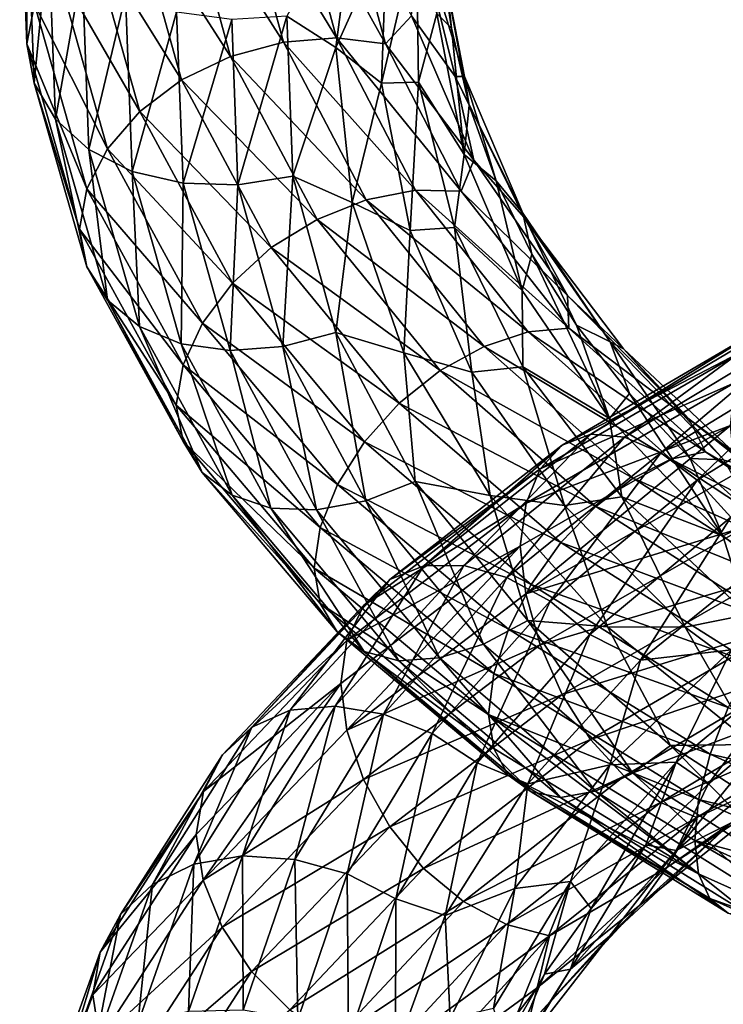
# Model space of a CAD drawing. Header units: metres. Extents: x -109 to 109, y -452 to 89.
# Tile 348 of 656: x -19 to -10, y -95 to -82. Entities that reach past the tile are written whole.
import ezdxf

# ---------------------------------------------------------------- set-up
doc = ezdxf.new("R2010")
doc.units = ezdxf.units.M
doc.layers.add('solid_K244270000C71_000', color=7, linetype='CONTINUOUS')
doc.layers.add('solid_k244270000c71_000_02', color=7, linetype='CONTINUOUS')

msp = doc.modelspace()

# ---------------------------------------------------------------- linework, layer by layer
at = {"layer": 'solid_K244270000C71_000'}
for points in [[(-18.964184, -80.157562, 835.720886), (-18.872757, -82.595932, 833.349243), (-18.867348, -80.675819, 836.088562)], [(-18.773643, -82.08268, 832.984009), (-18.872757, -82.595932, 833.349243), (-18.964184, -80.157562, 835.720886)], [(-16.136774, -80.434578, 832.162476), (-15.553736, -82.573364, 830.241394), (-16.846062, -80.547295, 832.142944)], [(-16.846062, -80.547295, 832.142944), (-16.237396, -82.75808, 830.120972), (-17.504238, -80.785385, 832.222778)], [(-15.553736, -82.573364, 830.241394), (-16.237396, -82.75808, 830.120972), (-16.846062, -80.547295, 832.142944)], [(-18.872757, -82.595932, 833.349243), (-18.775555, -83.104019, 833.716064), (-18.867348, -80.675819, 836.088562)], [(-18.867348, -80.675819, 836.088562), (-18.775555, -83.104019, 833.716064), (-18.589895, -81.176071, 836.425049)], [(-17.504238, -80.785385, 832.222778), (-16.871792, -83.06115, 830.105225), (-18.064177, -81.140503, 832.401978)], [(-16.237396, -82.75808, 830.120972), (-16.871792, -83.06115, 830.105225), (-17.504238, -80.785385, 832.222778)], [(-18.775555, -83.104019, 833.716064), (-18.499451, -83.568718, 834.085327), (-18.589895, -81.176071, 836.425049)], [(-18.589895, -81.176071, 836.425049), (-18.499451, -83.568718, 834.085327), (-18.157505, -81.616768, 836.705505)], [(-18.064177, -81.140503, 832.401978), (-17.411499, -83.469261, 830.200745), (-18.495872, -81.584137, 832.662964)], [(-16.871792, -83.06115, 830.105225), (-17.411499, -83.469261, 830.200745), (-18.064177, -81.140503, 832.401978)], [(-18.495872, -81.584137, 832.662964), (-17.827597, -83.951134, 830.394592), (-18.773643, -82.08268, 832.984009)], [(-17.411499, -83.469261, 830.200745), (-17.827597, -83.951134, 830.394592), (-18.495872, -81.584137, 832.662964)], [(-18.499451, -83.568718, 834.085327), (-18.069166, -83.95919, 834.42218), (-18.157505, -81.616768, 836.705505)], [(-18.157505, -81.616768, 836.705505), (-18.069166, -83.95919, 834.42218), (-17.595989, -81.963371, 836.908264)], [(-18.069166, -83.95919, 834.42218), (-17.510382, -84.24408, 834.701721), (-17.595989, -81.963371, 836.908264)], [(-17.595989, -81.963371, 836.908264), (-17.510382, -84.24408, 834.701721), (-16.935369, -82.186584, 837.01593)], [(-18.773643, -82.08268, 832.984009), (-18.095333, -84.471024, 830.669189), (-18.872757, -82.595932, 833.349243)], [(-17.827597, -83.951134, 830.394592), (-18.095333, -84.471024, 830.669189), (-18.773643, -82.08268, 832.984009)], [(-17.510382, -84.24408, 834.701721), (-16.852976, -84.397469, 834.902405), (-16.935369, -82.186584, 837.01593)], [(-16.935369, -82.186584, 837.01593), (-16.852976, -84.397469, 834.902405), (-16.222872, -82.278824, 837.027344)], [(-16.852976, -84.397469, 834.902405), (-16.143944, -84.416473, 835.016296), (-16.222872, -82.278824, 837.027344)], [(-18.872757, -82.595932, 833.349243), (-18.189941, -84.992729, 831.007019), (-18.775555, -83.104019, 833.716064)], [(-18.095333, -84.471024, 830.669189), (-18.189941, -84.992729, 831.007019), (-18.872757, -82.595932, 833.349243)], [(-15.553736, -82.573364, 830.241394), (-14.483993, -84.613037, 828.42804), (-16.237396, -82.75808, 830.120972)], [(-16.237396, -82.75808, 830.120972), (-15.120633, -84.865395, 828.211609), (-16.871792, -83.06115, 830.105225)], [(-14.483993, -84.613037, 828.42804), (-15.120633, -84.865395, 828.211609), (-16.237396, -82.75808, 830.120972)], [(-18.775555, -83.104019, 833.716064), (-18.097176, -85.477798, 831.385803), (-18.499451, -83.568718, 834.085327)], [(-18.189941, -84.992729, 831.007019), (-18.097176, -85.477798, 831.385803), (-18.775555, -83.104019, 833.716064)], [(-16.871792, -83.06115, 830.105225), (-15.711396, -85.229492, 828.104919), (-17.411499, -83.469261, 830.200745)], [(-15.120633, -84.865395, 828.211609), (-15.711396, -85.229492, 828.104919), (-16.871792, -83.06115, 830.105225)], [(-17.411499, -83.469261, 830.200745), (-16.213984, -85.68737, 828.120789), (-17.827597, -83.951134, 830.394592)], [(-15.711396, -85.229492, 828.104919), (-16.213984, -85.68737, 828.120789), (-17.411499, -83.469261, 830.200745)], [(-18.499451, -83.568718, 834.085327), (-17.831047, -85.90789, 831.787476), (-18.069166, -83.95919, 834.42218)], [(-18.097176, -85.477798, 831.385803), (-17.831047, -85.90789, 831.787476), (-18.499451, -83.568718, 834.085327)], [(-17.827597, -83.951134, 830.394592), (-16.601463, -86.205124, 828.250732), (-18.095333, -84.471024, 830.669189)], [(-18.069166, -83.95919, 834.42218), (-17.416307, -86.249519, 832.17981), (-17.510382, -84.24408, 834.701721)], [(-17.831047, -85.90789, 831.787476), (-17.416307, -86.249519, 832.17981), (-18.069166, -83.95919, 834.42218)], [(-16.213984, -85.68737, 828.120789), (-16.601463, -86.205124, 828.250732), (-17.827597, -83.951134, 830.394592)], [(-17.510382, -84.24408, 834.701721), (-16.877714, -86.474411, 832.534851), (-16.852976, -84.397469, 834.902405)], [(-17.416307, -86.249519, 832.17981), (-16.877714, -86.474411, 832.534851), (-17.510382, -84.24408, 834.701721)], [(-16.877714, -86.474411, 832.534851), (-16.244061, -86.559952, 832.827148), (-16.852976, -84.397469, 834.902405)], [(-18.095333, -84.471024, 830.669189), (-16.850784, -86.745041, 828.481018), (-18.189941, -84.992729, 831.007019)], [(-16.601463, -86.205124, 828.250732), (-16.850784, -86.745041, 828.481018), (-18.095333, -84.471024, 830.669189)], [(-18.189941, -84.992729, 831.007019), (-16.941418, -87.265396, 828.80188), (-18.097176, -85.477798, 831.385803)], [(-16.850784, -86.745041, 828.481018), (-16.941418, -87.265396, 828.80188), (-18.189941, -84.992729, 831.007019)], [(-15.711396, -85.229492, 828.104919), (-14.05886, -87.23909, 826.295532), (-16.213984, -85.68737, 828.120789)], [(-18.097176, -85.477798, 831.385803), (-16.852501, -87.738052, 829.182983), (-17.831047, -85.90789, 831.787476)], [(-16.941418, -87.265396, 828.80188), (-16.852501, -87.738052, 829.182983), (-18.097176, -85.477798, 831.385803)], [(-16.213984, -85.68737, 828.120789), (-14.508585, -87.742012, 826.238281), (-16.601463, -86.205124, 828.250732)], [(-14.05886, -87.23909, 826.295532), (-14.508585, -87.742012, 826.238281), (-16.213984, -85.68737, 828.120789)], [(-17.831047, -85.90789, 831.787476), (-16.604677, -88.135597, 829.615417), (-17.416307, -86.249519, 832.17981)], [(-16.852501, -87.738052, 829.182983), (-16.604677, -88.135597, 829.615417), (-17.831047, -85.90789, 831.787476)], [(-17.416307, -86.249519, 832.17981), (-16.218462, -88.431305, 830.060608), (-16.877714, -86.474411, 832.534851)], [(-16.604677, -88.135597, 829.615417), (-16.218462, -88.431305, 830.060608), (-17.416307, -86.249519, 832.17981)], [(-16.601463, -86.205124, 828.250732), (-14.855309, -88.292244, 826.309448), (-16.850784, -86.745041, 828.481018)], [(-14.508585, -87.742012, 826.238281), (-14.855309, -88.292244, 826.309448), (-16.601463, -86.205124, 828.250732)], [(-16.877714, -86.474411, 832.534851), (-15.71691, -88.599831, 830.487549), (-16.244061, -86.559952, 832.827148)], [(-16.218462, -88.431305, 830.060608), (-15.71691, -88.599831, 830.487549), (-16.877714, -86.474411, 832.534851)], [(-15.71691, -88.599831, 830.487549), (-15.126838, -88.621643, 830.867004), (-16.244061, -86.559952, 832.827148)], [(-16.850784, -86.745041, 828.481018), (-15.078407, -88.850273, 826.499084), (-16.941418, -87.265396, 828.80188)], [(-14.855309, -88.292244, 826.309448), (-15.078407, -88.850273, 826.499084), (-16.850784, -86.745041, 828.481018)], [(-16.941418, -87.265396, 828.80188), (-15.157223, -89.376381, 826.797485), (-16.852501, -87.738052, 829.182983)], [(-15.078407, -88.850273, 826.499084), (-15.157223, -89.376381, 826.797485), (-16.941418, -87.265396, 828.80188)], [(-16.852501, -87.738052, 829.182983), (-15.079943, -89.830818, 827.1875), (-16.604677, -88.135597, 829.615417)], [(-15.157223, -89.376381, 826.797485), (-15.079943, -89.830818, 827.1875), (-16.852501, -87.738052, 829.182983)], [(-16.604677, -88.135597, 829.615417), (-14.858185, -90.198906, 827.648071), (-16.218462, -88.431305, 830.060608)], [(-15.079943, -89.830818, 827.1875), (-14.858185, -90.198906, 827.648071), (-16.604677, -88.135597, 829.615417)], [(-14.858185, -90.198906, 827.648071), (-14.512592, -90.453072, 828.141785), (-16.218462, -88.431305, 830.060608)], [(-14.814461, -90.863876, 855.485596), (-16.681484, -92.819427, 853.383118), (-16.591293, -93.408127, 853.681091)], [(-15.962673, -91.429413, 852.126526), (-17.248343, -93.462692, 849.903198), (-16.344149, -91.788841, 852.580872)], [(-16.344149, -91.788841, 852.580872), (-17.660543, -93.852486, 850.291748), (-16.589605, -92.260353, 853.013184)], [(-17.248343, -93.462692, 849.903198), (-17.660543, -93.852486, 850.291748), (-16.344149, -91.788841, 852.580872)], [(-16.589605, -92.260353, 853.013184), (-17.92577, -94.340271, 850.678894), (-16.681484, -92.819427, 853.383118)], [(-17.660543, -93.852486, 850.291748), (-17.92577, -94.340271, 850.678894), (-16.589605, -92.260353, 853.013184)], [(-16.681484, -92.819427, 853.383118), (-18.018732, -94.892036, 851.037292), (-16.591293, -93.408127, 853.681091)], [(-17.92577, -94.340271, 850.678894), (-18.018732, -94.892036, 851.037292), (-16.681484, -92.819427, 853.383118)], [(-16.085243, -93.09584, 849.234863), (-16.780502, -95.105759, 847.032654), (-16.713694, -93.202354, 849.542053)], [(-16.713694, -93.202354, 849.542053), (-17.436117, -95.267899, 847.239441), (-17.248343, -93.462692, 849.903198)], [(-16.780502, -95.105759, 847.032654), (-17.436117, -95.267899, 847.239441), (-16.713694, -93.202354, 849.542053)], [(-18.018732, -94.892036, 851.037292), (-17.927595, -95.473328, 851.333435), (-16.591293, -93.408127, 853.681091)], [(-16.591293, -93.408127, 853.681091), (-17.927595, -95.473328, 851.333435), (-16.347311, -94.017349, 853.877625)], [(-17.248343, -93.462692, 849.903198), (-17.993876, -95.573097, 847.513062), (-17.660543, -93.852486, 850.291748)], [(-17.436117, -95.267899, 847.239441), (-17.993876, -95.573097, 847.513062), (-17.248343, -93.462692, 849.903198)], [(-17.660543, -93.852486, 850.291748), (-18.423893, -95.994629, 847.831726), (-17.92577, -94.340271, 850.678894)], [(-17.993876, -95.573097, 847.513062), (-18.423893, -95.994629, 847.831726), (-17.660543, -93.852486, 850.291748)], [(-17.927595, -95.473328, 851.333435), (-17.66396, -96.052887, 851.562744), (-16.347311, -94.017349, 853.877625)], [(-17.92577, -94.340271, 850.678894), (-18.700583, -96.499329, 848.170898), (-18.018732, -94.892036, 851.037292)], [(-18.423893, -95.994629, 847.831726), (-18.700583, -96.499329, 848.170898), (-17.92577, -94.340271, 850.678894)], [(-18.018732, -94.892036, 851.037292), (-18.798481, -97.05368, 848.50531), (-17.927595, -95.473328, 851.333435)], [(-18.700583, -96.499329, 848.170898), (-18.798481, -97.05368, 848.50531), (-18.018732, -94.892036, 851.037292)]]:
    msp.add_3dface(points, dxfattribs=at)
at = {"layer": 'solid_k244270000c71_000_02'}
for points in [[(-14.870323, -82.516098, 830.454834), (-15.553736, -82.573364, 830.241394), (-16.136774, -80.434578, 832.162476)], [(-15.427743, -80.450836, 832.276855), (-14.870323, -82.516098, 830.454834), (-16.136774, -80.434578, 832.162476)], [(-14.23667, -82.595573, 830.749451), (-14.870323, -82.516098, 830.454834), (-15.427743, -80.450836, 832.276855)], [(-14.770337, -80.599869, 832.48114), (-14.23667, -82.595573, 830.749451), (-15.427743, -80.450836, 832.276855)], [(-15.510116, -82.238228, 836.945313), (-14.876088, -82.642403, 836.250854), (-14.613591, -80.630821, 838.050171)], [(-14.613591, -80.630821, 838.050171), (-14.876088, -82.642403, 836.250854), (-14.219584, -81.17672, 837.02417)], [(-13.900545, -82.232971, 831.607178), (-14.23667, -82.595573, 830.749451), (-14.770337, -80.599869, 832.48114)], [(-14.876088, -82.642403, 836.250854), (-14.28614, -83.105156, 835.32373), (-14.219584, -81.17672, 837.02417)], [(-13.836619, -81.175148, 836.341675), (-14.219584, -81.17672, 837.02417), (-14.28614, -83.105156, 835.32373)], [(-13.836619, -81.175148, 836.341675), (-14.28614, -83.105156, 835.32373), (-13.808035, -83.091324, 834.680115)], [(-13.334075, -83.017601, 831.624023), (-13.900545, -82.232971, 831.607178), (-13.80241, -81.115173, 833.238403)], [(-13.836619, -81.175148, 836.341675), (-13.808035, -83.091324, 834.680115), (-13.570904, -82.201805, 834.691711)], [(-13.80241, -81.115173, 833.238403), (-13.568296, -81.182686, 833.946838), (-13.212131, -83.017265, 832.394653)], [(-13.334075, -83.017601, 831.624023), (-13.80241, -81.115173, 833.238403), (-13.212131, -83.017265, 832.394653)], [(-13.568296, -81.182686, 833.946838), (-13.491333, -81.382538, 834.580078), (-13.383577, -82.391533, 833.724121)], [(-13.568296, -81.182686, 833.946838), (-13.383577, -82.391533, 833.724121), (-13.153942, -83.38987, 832.876892)], [(-13.212131, -83.017265, 832.394653), (-13.568296, -81.182686, 833.946838), (-13.153942, -83.38987, 832.876892)], [(-13.570904, -82.201805, 834.691711), (-13.383577, -82.391533, 833.724121), (-13.491333, -81.382538, 834.580078)], [(-16.222872, -82.278824, 837.027344), (-16.143944, -84.416473, 835.016296), (-15.510116, -82.238228, 836.945313)], [(-16.143944, -84.416473, 835.016296), (-15.434656, -84.304245, 835.038574), (-15.510116, -82.238228, 836.945313)], [(-15.510116, -82.238228, 836.945313), (-15.434656, -84.304245, 835.038574), (-14.876088, -82.642403, 836.250854)], [(-13.900545, -82.232971, 831.607178), (-13.094806, -84.098518, 830.021667), (-14.23667, -82.595573, 830.749451)], [(-13.334075, -83.017601, 831.624023), (-13.094806, -84.098518, 830.021667), (-13.900545, -82.232971, 831.607178)], [(-13.808035, -83.091324, 834.680115), (-13.216887, -84.025627, 833.12854), (-13.570904, -82.201805, 834.691711)], [(-13.570904, -82.201805, 834.691711), (-13.216887, -84.025627, 833.12854), (-13.383577, -82.391533, 833.724121)], [(-13.216887, -84.025627, 833.12854), (-13.153942, -83.38987, 832.876892), (-13.383577, -82.391533, 833.724121)], [(-14.870323, -82.516098, 830.454834), (-13.847583, -84.486679, 828.735901), (-15.553736, -82.573364, 830.241394)], [(-13.847583, -84.486679, 828.735901), (-14.483993, -84.613037, 828.42804), (-15.553736, -82.573364, 830.241394)], [(-13.25751, -84.500809, 829.116394), (-13.847583, -84.486679, 828.735901), (-14.870323, -82.516098, 830.454834)], [(-14.23667, -82.595573, 830.749451), (-13.25751, -84.500809, 829.116394), (-14.870323, -82.516098, 830.454834)], [(-13.094806, -84.098518, 830.021667), (-13.25751, -84.500809, 829.116394), (-14.23667, -82.595573, 830.749451)], [(-15.434656, -84.304245, 835.038574), (-14.66711, -84.644844, 834.437134), (-14.876088, -82.642403, 836.250854)], [(-14.876088, -82.642403, 836.250854), (-14.66711, -84.644844, 834.437134), (-14.28614, -83.105156, 835.32373)], [(-14.66711, -84.644844, 834.437134), (-13.915034, -85.007347, 833.63501), (-14.28614, -83.105156, 835.32373)], [(-13.808035, -83.091324, 834.680115), (-14.28614, -83.105156, 835.32373), (-13.915034, -85.007347, 833.63501)], [(-13.808035, -83.091324, 834.680115), (-13.915034, -85.007347, 833.63501), (-13.344206, -84.971436, 833.044067)], [(-13.808035, -83.091324, 834.680115), (-13.344206, -84.971436, 833.044067), (-13.216887, -84.025627, 833.12854)], [(-13.334075, -83.017601, 831.624023), (-13.212131, -83.017265, 832.394653), (-12.459461, -84.785606, 830.911682)], [(-12.444061, -84.838341, 830.098511), (-13.094806, -84.098518, 830.021667), (-13.334075, -83.017601, 831.624023)], [(-12.444061, -84.838341, 830.098511), (-13.334075, -83.017601, 831.624023), (-12.459461, -84.785606, 830.911682)], [(-13.212131, -83.017265, 832.394653), (-13.153942, -83.38987, 832.876892), (-12.805959, -84.366226, 832.051819)], [(-12.459461, -84.785606, 830.911682), (-13.212131, -83.017265, 832.394653), (-12.805959, -84.366226, 832.051819)], [(-13.216887, -84.025627, 833.12854), (-12.805959, -84.366226, 832.051819), (-13.153942, -83.38987, 832.876892)], [(-13.344206, -84.971436, 833.044067), (-12.46679, -85.783951, 831.634644), (-13.216887, -84.025627, 833.12854)], [(-13.216887, -84.025627, 833.12854), (-12.46679, -85.783951, 831.634644), (-12.805959, -84.366226, 832.051819)], [(-13.094806, -84.098518, 830.021667), (-11.884094, -85.849731, 828.571167), (-13.25751, -84.500809, 829.116394)], [(-12.444061, -84.838341, 830.098511), (-11.884094, -85.849731, 828.571167), (-13.094806, -84.098518, 830.021667)], [(-16.852976, -84.397469, 834.902405), (-16.244061, -86.559952, 832.827148), (-16.143944, -84.416473, 835.016296)], [(-16.143944, -84.416473, 835.016296), (-15.560647, -86.50782, 833.04187), (-15.434656, -84.304245, 835.038574)], [(-15.560647, -86.50782, 833.04187), (-14.876987, -86.326019, 833.166687), (-15.434656, -84.304245, 835.038574)], [(-15.434656, -84.304245, 835.038574), (-14.876987, -86.326019, 833.166687), (-14.66711, -84.644844, 834.437134)], [(-12.46679, -85.783951, 831.634644), (-12.342365, -85.315216, 831.257385), (-12.805959, -84.366226, 832.051819)], [(-12.459461, -84.785606, 830.911682), (-12.805959, -84.366226, 832.051819), (-12.342365, -85.315216, 831.257385)], [(-16.244061, -86.559952, 832.827148), (-15.560647, -86.50782, 833.04187), (-16.143944, -84.416473, 835.016296)], [(-13.847583, -84.486679, 828.735901), (-12.391084, -86.317268, 827.184875), (-14.483993, -84.613037, 828.42804)], [(-11.863076, -86.272247, 827.644287), (-12.391084, -86.317268, 827.184875), (-13.847583, -84.486679, 828.735901)], [(-13.25751, -84.500809, 829.116394), (-11.863076, -86.272247, 827.644287), (-13.847583, -84.486679, 828.735901)], [(-11.884094, -85.849731, 828.571167), (-11.863076, -86.272247, 827.644287), (-13.25751, -84.500809, 829.116394)], [(-14.483993, -84.613037, 828.42804), (-12.960556, -86.506157, 826.790405), (-15.120633, -84.865395, 828.211609)], [(-14.876987, -86.326019, 833.166687), (-13.996765, -86.59082, 832.67688), (-14.66711, -84.644844, 834.437134)], [(-14.66711, -84.644844, 834.437134), (-13.996765, -86.59082, 832.67688), (-13.915034, -85.007347, 833.63501)], [(-12.391084, -86.317268, 827.184875), (-12.960556, -86.506157, 826.790405), (-14.483993, -84.613037, 828.42804)], [(-12.459461, -84.785606, 830.911682), (-12.342365, -85.315216, 831.257385), (-11.765751, -86.233612, 830.500122)], [(-11.33037, -86.449158, 829.553772), (-12.459461, -84.785606, 830.911682), (-11.765751, -86.233612, 830.500122)], [(-12.444061, -84.838341, 830.098511), (-12.459461, -84.785606, 830.911682), (-11.33037, -86.449158, 829.553772)], [(-15.120633, -84.865395, 828.211609), (-13.530233, -86.819756, 826.485779), (-15.711396, -85.229492, 828.104919)], [(-12.960556, -86.506157, 826.790405), (-13.530233, -86.819756, 826.485779), (-15.120633, -84.865395, 828.211609)], [(-11.159555, -86.536156, 828.721558), (-11.884094, -85.849731, 828.571167), (-12.444061, -84.838341, 830.098511)], [(-11.159555, -86.536156, 828.721558), (-12.444061, -84.838341, 830.098511), (-11.33037, -86.449158, 829.553772)], [(-13.996765, -86.59082, 832.67688), (-13.119629, -86.840042, 832.020508), (-13.915034, -85.007347, 833.63501)], [(-13.344206, -84.971436, 833.044067), (-13.915034, -85.007347, 833.63501), (-13.119629, -86.840042, 832.020508)], [(-13.344206, -84.971436, 833.044067), (-13.119629, -86.840042, 832.020508), (-12.459822, -86.771637, 831.496948)], [(-13.344206, -84.971436, 833.044067), (-12.459822, -86.771637, 831.496948), (-12.46679, -85.783951, 831.634644)], [(-13.530233, -86.819756, 826.485779), (-14.05886, -87.23909, 826.295532), (-15.711396, -85.229492, 828.104919)], [(-12.46679, -85.783951, 831.634644), (-11.340561, -87.438614, 830.265869), (-12.342365, -85.315216, 831.257385)], [(-11.340561, -87.438614, 830.265869), (-11.765751, -86.233612, 830.500122), (-12.342365, -85.315216, 831.257385)], [(-12.459822, -86.771637, 831.496948), (-11.340561, -87.438614, 830.265869), (-12.46679, -85.783951, 831.634644)], [(-11.884094, -85.849731, 828.571167), (-10.308643, -87.449265, 827.31073), (-11.863076, -86.272247, 827.644287)], [(-11.159555, -86.536156, 828.721558), (-10.308643, -87.449265, 827.31073), (-11.884094, -85.849731, 828.571167)], [(-9.056481, -86.144043, 856.421814), (-11.57887, -87.640846, 855.18689), (-9.346186, -86.2584, 857.056702)], [(-11.143494, -87.679024, 854.626282), (-11.57887, -87.640846, 855.18689), (-9.056481, -86.144043, 856.421814)], [(-8.715949, -86.217842, 855.801392), (-11.143494, -87.679024, 854.626282), (-9.056481, -86.144043, 856.421814)], [(-12.391084, -86.317268, 827.184875), (-10.547831, -87.966988, 825.862244), (-12.960556, -86.506157, 826.790405)], [(-11.863076, -86.272247, 827.644287), (-10.098368, -87.870834, 826.39093), (-12.391084, -86.317268, 827.184875)], [(-10.098368, -87.870834, 826.39093), (-10.547831, -87.966988, 825.862244), (-12.391084, -86.317268, 827.184875)], [(-9.346186, -86.2584, 857.056702), (-11.949264, -87.784172, 855.769287), (-9.569541, -86.544174, 857.66449)], [(-11.57887, -87.640846, 855.18689), (-11.949264, -87.784172, 855.769287), (-9.346186, -86.2584, 857.056702)], [(-10.308643, -87.449265, 827.31073), (-10.098368, -87.870834, 826.39093), (-11.863076, -86.272247, 827.644287)], [(-11.340561, -87.438614, 830.265869), (-11.081012, -87.116966, 829.787537), (-11.765751, -86.233612, 830.500122)], [(-11.33037, -86.449158, 829.553772), (-11.765751, -86.233612, 830.500122), (-11.081012, -87.116966, 829.787537)], [(-10.674307, -87.885147, 854.121765), (-11.143494, -87.679024, 854.626282), (-8.715949, -86.217842, 855.801392)], [(-8.348971, -86.463524, 855.233765), (-10.674307, -87.885147, 854.121765), (-8.715949, -86.217842, 855.801392)], [(-15.560647, -86.50782, 833.04187), (-14.490428, -88.502693, 831.177734), (-14.876987, -86.326019, 833.166687)], [(-14.876987, -86.326019, 833.166687), (-13.853788, -88.255569, 831.400146), (-13.996765, -86.59082, 832.67688)], [(-14.490428, -88.502693, 831.177734), (-13.853788, -88.255569, 831.400146), (-14.876987, -86.326019, 833.166687)], [(-16.244061, -86.559952, 832.827148), (-15.126838, -88.621643, 830.867004), (-15.560647, -86.50782, 833.04187)], [(-15.126838, -88.621643, 830.867004), (-14.490428, -88.502693, 831.177734), (-15.560647, -86.50782, 833.04187)], [(-12.960556, -86.506157, 826.790405), (-11.03259, -88.209953, 825.391663), (-13.530233, -86.819756, 826.485779)], [(-10.547831, -87.966988, 825.862244), (-11.03259, -88.209953, 825.391663), (-12.960556, -86.506157, 826.790405)], [(-9.569541, -86.544174, 857.66449), (-12.234826, -88.090736, 856.3349), (-9.713256, -86.975586, 858.202759)], [(-11.949264, -87.784172, 855.769287), (-12.234826, -88.090736, 856.3349), (-9.569541, -86.544174, 857.66449)], [(-11.33037, -86.449158, 829.553772), (-11.081012, -87.116966, 829.787537), (-10.295106, -87.958351, 829.129089)], [(-9.86163, -87.973892, 828.371521), (-11.33037, -86.449158, 829.553772), (-10.295106, -87.958351, 829.129089)], [(-11.159555, -86.536156, 828.721558), (-11.33037, -86.449158, 829.553772), (-9.86163, -87.973892, 828.371521)], [(-9.522927, -88.074081, 827.54834), (-10.308643, -87.449265, 827.31073), (-11.159555, -86.536156, 828.721558)], [(-9.522927, -88.074081, 827.54834), (-11.159555, -86.536156, 828.721558), (-9.86163, -87.973892, 828.371521)], [(-10.205291, -88.237862, 853.706238), (-10.674307, -87.885147, 854.121765), (-8.348971, -86.463524, 855.233765)], [(-7.982128, -86.856674, 854.756287), (-10.205291, -88.237862, 853.706238), (-8.348971, -86.463524, 855.233765)], [(-13.996765, -86.59082, 832.67688), (-12.883245, -88.434349, 831.037964), (-13.119629, -86.840042, 832.020508)], [(-13.853788, -88.255569, 831.400146), (-12.883245, -88.434349, 831.037964), (-13.996765, -86.59082, 832.67688)], [(-13.530233, -86.819756, 826.485779), (-11.517525, -88.576508, 825.009521), (-14.05886, -87.23909, 826.295532)], [(-11.03259, -88.209953, 825.391663), (-11.517525, -88.576508, 825.009521), (-13.530233, -86.819756, 826.485779)], [(-12.459822, -86.771637, 831.496948), (-13.119629, -86.840042, 832.020508), (-11.921487, -88.562347, 830.540833)], [(-12.459822, -86.771637, 831.496948), (-11.921487, -88.562347, 830.540833), (-11.181715, -88.451546, 830.098877)], [(-12.459822, -86.771637, 831.496948), (-11.181715, -88.451546, 830.098877), (-11.340561, -87.438614, 830.265869)], [(-12.883245, -88.434349, 831.037964), (-11.921487, -88.562347, 830.540833), (-13.119629, -86.840042, 832.020508)], [(-9.770423, -88.716011, 853.412231), (-10.205291, -88.237862, 853.706238), (-7.982128, -86.856674, 854.756287)], [(-9.713256, -86.975586, 858.202759), (-12.418569, -88.533607, 856.843933), (-9.773495, -87.53006, 858.624817)], [(-12.234826, -88.090736, 856.3349), (-12.418569, -88.533607, 856.843933), (-9.713256, -86.975586, 858.202759)], [(-11.340561, -87.438614, 830.265869), (-9.874848, -88.955971, 829.073181), (-11.081012, -87.116966, 829.787537)], [(-9.874848, -88.955971, 829.073181), (-10.295106, -87.958351, 829.129089), (-11.081012, -87.116966, 829.787537)], [(-14.05886, -87.23909, 826.295532), (-11.967515, -89.043648, 824.745728), (-14.508585, -87.742012, 826.238281)], [(-11.517525, -88.576508, 825.009521), (-11.967515, -89.043648, 824.745728), (-14.05886, -87.23909, 826.295532)], [(-11.181715, -88.451546, 830.098877), (-9.874848, -88.955971, 829.073181), (-11.340561, -87.438614, 830.265869)], [(-10.308643, -87.449265, 827.31073), (-8.414346, -88.86274, 826.292603), (-10.098368, -87.870834, 826.39093)], [(-9.522927, -88.074081, 827.54834), (-8.414346, -88.86274, 826.292603), (-10.308643, -87.449265, 827.31073)], [(-9.773495, -87.53006, 858.624817), (-12.492368, -89.090309, 857.25061), (-12.419833, -89.705521, 857.53595)], [(-12.418569, -88.533607, 856.843933), (-12.492368, -89.090309, 857.25061), (-9.773495, -87.53006, 858.624817)], [(-9.773495, -87.53006, 858.624817), (-12.419833, -89.705521, 857.53595), (-9.714245, -88.156059, 858.904785)], [(-11.57887, -87.640846, 855.18689), (-13.737904, -89.343323, 853.587585), (-11.949264, -87.784172, 855.769287)], [(-13.221346, -89.338593, 853.100708), (-13.737904, -89.343323, 853.587585), (-11.57887, -87.640846, 855.18689)], [(-11.143494, -87.679024, 854.626282), (-13.221346, -89.338593, 853.100708), (-11.57887, -87.640846, 855.18689)], [(-12.664673, -89.496994, 852.674072), (-13.221346, -89.338593, 853.100708), (-11.143494, -87.679024, 854.626282)], [(-10.674307, -87.885147, 854.121765), (-12.664673, -89.496994, 852.674072), (-11.143494, -87.679024, 854.626282)], [(-14.508585, -87.742012, 826.238281), (-12.35034, -89.585548, 824.624084), (-14.855309, -88.292244, 826.309448)], [(-11.967515, -89.043648, 824.745728), (-12.35034, -89.585548, 824.624084), (-14.508585, -87.742012, 826.238281)], [(-11.949264, -87.784172, 855.769287), (-14.177361, -89.521416, 854.10553), (-12.234826, -88.090736, 856.3349)], [(-13.737904, -89.343323, 853.587585), (-14.177361, -89.521416, 854.10553), (-11.949264, -87.784172, 855.769287)], [(-12.108202, -89.800819, 852.335144), (-12.664673, -89.496994, 852.674072), (-10.674307, -87.885147, 854.121765)], [(-10.205291, -88.237862, 853.706238), (-12.108202, -89.800819, 852.335144), (-10.674307, -87.885147, 854.121765)], [(-10.547831, -87.966988, 825.862244), (-8.373427, -89.400337, 824.822327), (-11.03259, -88.209953, 825.391663)], [(-10.098368, -87.870834, 826.39093), (-8.01662, -89.26265, 825.408508), (-10.547831, -87.966988, 825.862244)], [(-8.01662, -89.26265, 825.408508), (-8.373427, -89.400337, 824.822327), (-10.547831, -87.966988, 825.862244)], [(-9.874848, -88.955971, 829.073181), (-9.416866, -88.750061, 828.534851), (-10.295106, -87.958351, 829.129089)], [(-9.86163, -87.973892, 828.371521), (-10.295106, -87.958351, 829.129089), (-9.416866, -88.750061, 828.534851)], [(-8.414346, -88.86274, 826.292603), (-8.01662, -89.26265, 825.408508), (-10.098368, -87.870834, 826.39093)], [(-12.234826, -88.090736, 856.3349), (-14.516171, -89.852798, 854.619507), (-12.418569, -88.533607, 856.843933)], [(-14.177361, -89.521416, 854.10553), (-14.516171, -89.852798, 854.619507), (-12.234826, -88.090736, 856.3349)], [(-9.714245, -88.156059, 858.904785), (-12.419833, -89.705521, 857.53595), (-9.571392, -88.835121, 859.026733)], [(-11.03259, -88.209953, 825.391663), (-8.758255, -89.687263, 824.288574), (-11.517525, -88.576508, 825.009521)], [(-8.373427, -89.400337, 824.822327), (-8.758255, -89.687263, 824.288574), (-11.03259, -88.209953, 825.391663)], [(-14.855309, -88.292244, 826.309448), (-12.645488, -90.163902, 824.643494), (-15.078407, -88.850273, 826.499084)], [(-12.35034, -89.585548, 824.624084), (-12.645488, -90.163902, 824.643494), (-14.855309, -88.292244, 826.309448)], [(-14.490428, -88.502693, 831.177734), (-12.966314, -90.355354, 829.492859), (-13.853788, -88.255569, 831.400146)], [(-13.853788, -88.255569, 831.400146), (-12.396637, -90.049126, 829.804932), (-12.883245, -88.434349, 831.037964)], [(-12.966314, -90.355354, 829.492859), (-12.396637, -90.049126, 829.804932), (-13.853788, -88.255569, 831.400146)], [(-11.592248, -90.232605, 852.11084), (-12.108202, -89.800819, 852.335144), (-10.205291, -88.237862, 853.706238)], [(-9.770423, -88.716011, 853.412231), (-11.592248, -90.232605, 852.11084), (-10.205291, -88.237862, 853.706238)], [(-16.218462, -88.431305, 830.060608), (-14.512592, -90.453072, 828.141785), (-15.71691, -88.599831, 830.487549)], [(-12.883245, -88.434349, 831.037964), (-11.363794, -90.134621, 829.582397), (-11.921487, -88.562347, 830.540833)], [(-12.396637, -90.049126, 829.804932), (-11.363794, -90.134621, 829.582397), (-12.883245, -88.434349, 831.037964)], [(-11.181715, -88.451546, 830.098877), (-11.921487, -88.562347, 830.540833), (-10.360209, -90.138229, 829.251221)], [(-11.181715, -88.451546, 830.098877), (-10.360209, -90.138229, 829.251221), (-9.551994, -89.975052, 828.90509)], [(-11.181715, -88.451546, 830.098877), (-9.551994, -89.975052, 828.90509), (-9.874848, -88.955971, 829.073181)], [(-15.71691, -88.599831, 830.487549), (-14.063794, -90.570595, 828.634644), (-15.126838, -88.621643, 830.867004)], [(-14.512592, -90.453072, 828.141785), (-14.063794, -90.570595, 828.634644), (-15.71691, -88.599831, 830.487549)], [(-15.126838, -88.621643, 830.867004), (-13.535787, -90.534744, 829.094055), (-14.490428, -88.502693, 831.177734)], [(-12.418569, -88.533607, 856.843933), (-14.734175, -90.309181, 855.092834), (-12.492368, -89.090309, 857.25061)], [(-14.516171, -89.852798, 854.619507), (-14.734175, -90.309181, 855.092834), (-12.418569, -88.533607, 856.843933)], [(-13.535787, -90.534744, 829.094055), (-12.966314, -90.355354, 829.492859), (-14.490428, -88.502693, 831.177734)], [(-11.517525, -88.576508, 825.009521), (-9.143222, -90.096901, 823.842041), (-11.967515, -89.043648, 824.745728)], [(-11.363794, -90.134621, 829.582397), (-10.360209, -90.138229, 829.251221), (-11.921487, -88.562347, 830.540833)], [(-8.758255, -89.687263, 824.288574), (-9.143222, -90.096901, 823.842041), (-11.517525, -88.576508, 825.009521)], [(-14.063794, -90.570595, 828.634644), (-13.535787, -90.534744, 829.094055), (-15.126838, -88.621643, 830.867004)], [(-10.938603, -90.564697, 852.203857), (-11.592248, -90.232605, 852.11084), (-9.770423, -88.716011, 853.412231)], [(-9.137213, -89.10524, 853.413086), (-10.938603, -90.564697, 852.203857), (-9.770423, -88.716011, 853.412231)], [(-15.078407, -88.850273, 826.499084), (-12.835398, -90.737633, 824.797302), (-15.157223, -89.376381, 826.797485)], [(-12.645488, -90.163902, 824.643494), (-12.835398, -90.737633, 824.797302), (-15.078407, -88.850273, 826.499084)], [(-12.419833, -89.705521, 857.53595), (-12.237193, -90.365349, 857.677917), (-9.571392, -88.835121, 859.026733)], [(-9.571392, -88.835121, 859.026733), (-12.237193, -90.365349, 857.677917), (-9.348767, -89.505829, 858.987671)], [(-9.874848, -88.955971, 829.073181), (-8.111268, -90.304878, 828.105103), (-9.416866, -88.750061, 828.534851)], [(-9.551994, -89.975052, 828.90509), (-8.111268, -90.304878, 828.105103), (-9.874848, -88.955971, 829.073181)], [(-12.492368, -89.090309, 857.25061), (-14.814461, -90.863876, 855.485596), (-14.735675, -91.470062, 855.773376)], [(-14.734175, -90.309181, 855.092834), (-14.814461, -90.863876, 855.485596), (-12.492368, -89.090309, 857.25061)], [(-12.492368, -89.090309, 857.25061), (-14.735675, -91.470062, 855.773376), (-12.419833, -89.705521, 857.53595)], [(-11.967515, -89.043648, 824.745728), (-9.500448, -90.602951, 823.517212), (-12.35034, -89.585548, 824.624084)], [(-9.143222, -90.096901, 823.842041), (-9.500448, -90.602951, 823.517212), (-11.967515, -89.043648, 824.745728)], [(-9.762118, -90.43187, 852.866577), (-10.938603, -90.564697, 852.203857), (-9.137213, -89.10524, 853.413086)], [(-13.737904, -89.343323, 853.587585), (-15.467875, -91.211891, 851.683105), (-14.177361, -89.521416, 854.10553)], [(-14.886269, -91.158409, 851.281555), (-15.467875, -91.211891, 851.683105), (-13.737904, -89.343323, 853.587585)], [(-13.221346, -89.338593, 853.100708), (-14.886269, -91.158409, 851.281555), (-13.737904, -89.343323, 853.587585)], [(-14.259497, -91.262474, 850.94519), (-14.886269, -91.158409, 851.281555), (-13.221346, -89.338593, 853.100708)], [(-12.664673, -89.496994, 852.674072), (-14.259497, -91.262474, 850.94519), (-13.221346, -89.338593, 853.100708)], [(-15.157223, -89.376381, 826.797485), (-12.901844, -91.266029, 825.078552), (-15.079943, -89.830818, 827.1875)], [(-12.835398, -90.737633, 824.797302), (-12.901844, -91.266029, 825.078552), (-15.157223, -89.376381, 826.797485)], [(-13.632951, -91.510597, 850.695007), (-14.259497, -91.262474, 850.94519), (-12.664673, -89.496994, 852.674072)], [(-12.108202, -89.800819, 852.335144), (-13.632951, -91.510597, 850.695007), (-12.664673, -89.496994, 852.674072)], [(-14.177361, -89.521416, 854.10553), (-15.962673, -91.429413, 852.126526), (-14.516171, -89.852798, 854.619507)], [(-15.467875, -91.211891, 851.683105), (-15.962673, -91.429413, 852.126526), (-14.177361, -89.521416, 854.10553)], [(-12.35034, -89.585548, 824.624084), (-9.804355, -91.176613, 823.34198), (-12.645488, -90.163902, 824.643494)], [(-9.500448, -90.602951, 823.517212), (-9.804355, -91.176613, 823.34198), (-12.35034, -89.585548, 824.624084)], [(-12.237193, -90.365349, 857.677917), (-11.952564, -91.009087, 857.673279), (-9.348767, -89.505829, 858.987671)], [(-9.348767, -89.505829, 858.987671), (-11.952564, -91.009087, 857.673279), (-9.05966, -90.118576, 858.785156)], [(-12.419833, -89.705521, 857.53595), (-14.735675, -91.470062, 855.773376), (-12.237193, -90.365349, 857.677917)], [(-14.516171, -89.852798, 854.619507), (-16.344149, -91.788841, 852.580872), (-14.734175, -90.309181, 855.092834)], [(-15.962673, -91.429413, 852.126526), (-16.344149, -91.788841, 852.580872), (-14.516171, -89.852798, 854.619507)], [(-15.079943, -89.830818, 827.1875), (-12.836704, -91.707466, 825.473511), (-14.858185, -90.198906, 827.648071)], [(-12.901844, -91.266029, 825.078552), (-12.836704, -91.707466, 825.473511), (-15.079943, -89.830818, 827.1875)], [(-13.052024, -91.889496, 850.551697), (-13.632951, -91.510597, 850.695007), (-12.108202, -89.800819, 852.335144)], [(-11.592248, -90.232605, 852.11084), (-13.052024, -91.889496, 850.551697), (-12.108202, -89.800819, 852.335144)], [(-9.551994, -89.975052, 828.90509), (-10.360209, -90.138229, 829.251221), (-8.480932, -91.534439, 828.204102)], [(-12.966314, -90.355354, 829.492859), (-11.037492, -92.024559, 828.051636), (-12.396637, -90.049126, 829.804932)], [(-12.396637, -90.049126, 829.804932), (-10.552558, -91.667236, 828.442505), (-11.363794, -90.134621, 829.582397)], [(-11.037492, -92.024559, 828.051636), (-10.552558, -91.667236, 828.442505), (-12.396637, -90.049126, 829.804932)], [(-11.952564, -91.009087, 857.673279), (-11.582934, -91.588829, 857.517761), (-9.05966, -90.118576, 858.785156)], [(-9.05966, -90.118576, 858.785156), (-11.582934, -91.588829, 857.517761), (-8.719525, -90.628807, 858.424255)], [(-11.363794, -90.134621, 829.582397), (-9.48536, -91.654037, 828.369019), (-10.360209, -90.138229, 829.251221)], [(-10.552558, -91.667236, 828.442505), (-9.48536, -91.654037, 828.369019), (-11.363794, -90.134621, 829.582397)], [(-9.48536, -91.654037, 828.369019), (-8.480932, -91.534439, 828.204102), (-10.360209, -90.138229, 829.251221)], [(-14.858185, -90.198906, 827.648071), (-12.647935, -92.050117, 825.958801), (-14.512592, -90.453072, 828.141785)], [(-12.836704, -91.707466, 825.473511), (-12.647935, -92.050117, 825.958801), (-14.858185, -90.198906, 827.648071)], [(-12.395949, -92.164177, 850.737549), (-13.052024, -91.889496, 850.551697), (-11.592248, -90.232605, 852.11084)], [(-12.645488, -90.163902, 824.643494), (-10.038659, -91.777916, 823.318298), (-12.835398, -90.737633, 824.797302)], [(-9.804355, -91.176613, 823.34198), (-10.038659, -91.777916, 823.318298), (-12.645488, -90.163902, 824.643494)], [(-10.938603, -90.564697, 852.203857), (-12.395949, -92.164177, 850.737549), (-11.592248, -90.232605, 852.11084)], [(-14.734175, -90.309181, 855.092834), (-16.589605, -92.260353, 853.013184), (-14.814461, -90.863876, 855.485596)], [(-16.344149, -91.788841, 852.580872), (-16.589605, -92.260353, 853.013184), (-14.734175, -90.309181, 855.092834)], [(-14.735675, -91.470062, 855.773376), (-14.51898, -92.106346, 855.940491), (-12.237193, -90.365349, 857.677917)], [(-12.237193, -90.365349, 857.677917), (-14.51898, -92.106346, 855.940491), (-11.952564, -91.009087, 857.673279)], [(-13.535787, -90.534744, 829.094055), (-11.522251, -92.256187, 827.575378), (-12.966314, -90.355354, 829.492859)], [(-11.522251, -92.256187, 827.575378), (-11.037492, -92.024559, 828.051636), (-12.966314, -90.355354, 829.492859)], [(-14.512592, -90.453072, 828.141785), (-12.353751, -92.268402, 826.494934), (-14.063794, -90.570595, 828.634644)], [(-12.647935, -92.050117, 825.958801), (-12.353751, -92.268402, 826.494934), (-14.512592, -90.453072, 828.141785)], [(-11.335873, -91.915321, 851.583618), (-10.938603, -90.564697, 852.203857), (-9.762118, -90.43187, 852.866577)], [(-11.335873, -91.915321, 851.583618), (-9.762118, -90.43187, 852.866577), (-10.477122, -91.881996, 852.337952)], [(-9.762118, -90.43187, 852.866577), (-8.781111, -90.467789, 853.494141), (-10.477122, -91.881996, 852.337952)], [(-10.477122, -91.881996, 852.337952), (-8.781111, -90.467789, 853.494141), (-10.064586, -92.166206, 852.889587)], [(-8.781111, -90.467789, 853.494141), (-9.173023, -91.419029, 853.503418), (-10.064586, -92.166206, 852.889587)], [(-14.063794, -90.570595, 828.634644), (-11.971715, -92.341866, 827.045715), (-13.535787, -90.534744, 829.094055)], [(-12.353751, -92.268402, 826.494934), (-11.971715, -92.341866, 827.045715), (-14.063794, -90.570595, 828.634644)], [(-11.971715, -92.341866, 827.045715), (-11.522251, -92.256187, 827.575378), (-13.535787, -90.534744, 829.094055)], [(-11.335873, -91.915321, 851.583618), (-12.395949, -92.164177, 850.737549), (-10.938603, -90.564697, 852.203857)], [(-11.582934, -91.588829, 857.517761), (-11.148067, -92.061844, 857.213928), (-8.719525, -90.628807, 858.424255)], [(-8.719525, -90.628807, 858.424255), (-11.148067, -92.061844, 857.213928), (-8.352681, -91.010452, 857.9375)], [(-12.835398, -90.737633, 824.797302), (-10.18942, -92.364494, 823.442139), (-12.901844, -91.266029, 825.078552)], [(-10.038659, -91.777916, 823.318298), (-10.18942, -92.364494, 823.442139), (-12.835398, -90.737633, 824.797302)], [(-16.589605, -92.260353, 853.013184), (-16.681484, -92.819427, 853.383118), (-14.814461, -90.863876, 855.485596)], [(-14.814461, -90.863876, 855.485596), (-16.591293, -93.408127, 853.681091), (-14.735675, -91.470062, 855.773376)], [(-14.51898, -92.106346, 855.940491), (-14.181277, -92.717239, 855.97876), (-11.952564, -91.009087, 857.673279)], [(-11.952564, -91.009087, 857.673279), (-14.181277, -92.717239, 855.97876), (-11.582934, -91.588829, 857.517761)], [(-11.148067, -92.061844, 857.213928), (-10.67905, -92.404541, 856.7901), (-8.352681, -91.010452, 857.9375)], [(-8.352681, -91.010452, 857.9375), (-10.67905, -92.404541, 856.7901), (-7.985704, -91.242462, 857.364197)], [(-15.467875, -91.211891, 851.683105), (-16.713694, -93.202354, 849.542053), (-15.962673, -91.429413, 852.126526)], [(-16.085243, -93.09584, 849.234863), (-16.713694, -93.202354, 849.542053), (-15.467875, -91.211891, 851.683105)], [(-14.886269, -91.158409, 851.281555), (-16.085243, -93.09584, 849.234863), (-15.467875, -91.211891, 851.683105)], [(-15.407989, -93.140755, 848.998291), (-16.085243, -93.09584, 849.234863), (-14.886269, -91.158409, 851.281555)], [(-14.259497, -91.262474, 850.94519), (-15.407989, -93.140755, 848.998291), (-14.886269, -91.158409, 851.281555)], [(-14.73098, -93.328171, 848.846313), (-15.407989, -93.140755, 848.998291), (-14.259497, -91.262474, 850.94519)], [(-13.632951, -91.510597, 850.695007), (-14.73098, -93.328171, 848.846313), (-14.259497, -91.262474, 850.94519)], [(-12.901844, -91.266029, 825.078552), (-10.190457, -93.325806, 824.107849), (-12.836704, -91.707466, 825.473511)], [(-12.901844, -91.266029, 825.078552), (-10.235801, -92.897621, 823.706848), (-10.190457, -93.325806, 824.107849)], [(-10.18942, -92.364494, 823.442139), (-10.235801, -92.897621, 823.706848), (-12.901844, -91.266029, 825.078552)], [(-10.67905, -92.404541, 856.7901), (-10.209864, -92.598518, 856.280823), (-7.985704, -91.242462, 857.364197)], [(-7.985704, -91.242462, 857.364197), (-10.209864, -92.598518, 856.280823), (-8.581077, -91.842224, 856.35022)], [(-9.804355, -91.176613, 823.34198), (-6.952853, -92.484283, 822.442444), (-10.038659, -91.777916, 823.318298)], [(-16.713694, -93.202354, 849.542053), (-17.248343, -93.462692, 849.903198), (-15.962673, -91.429413, 852.126526)], [(-14.735675, -91.470062, 855.773376), (-16.591293, -93.408127, 853.681091), (-14.51898, -92.106346, 855.940491)], [(-14.103264, -93.649384, 848.792725), (-14.73098, -93.328171, 848.846313), (-13.632951, -91.510597, 850.695007)], [(-13.052024, -91.889496, 850.551697), (-14.103264, -93.649384, 848.792725), (-13.632951, -91.510597, 850.695007)], [(-10.478922, -93.025642, 853.008301), (-10.064586, -92.166206, 852.889587), (-9.173023, -91.419029, 853.503418)], [(-8.783171, -91.618965, 854.173462), (-10.478922, -93.025642, 853.008301), (-9.173023, -91.419029, 853.503418)], [(-14.181277, -92.717239, 855.97876), (-13.742725, -93.256935, 855.881592), (-11.582934, -91.588829, 857.517761)], [(-11.582934, -91.588829, 857.517761), (-13.742725, -93.256935, 855.881592), (-11.148067, -92.061844, 857.213928)], [(-11.037492, -92.024559, 828.051636), (-8.762147, -93.474571, 826.911743), (-10.552558, -91.667236, 828.442505)], [(-10.552558, -91.667236, 828.442505), (-8.37718, -93.075714, 827.367981), (-9.48536, -91.654037, 828.369019)], [(-8.762147, -93.474571, 826.911743), (-8.37718, -93.075714, 827.367981), (-10.552558, -91.667236, 828.442505)], [(-9.768462, -92.666664, 854.178223), (-10.478922, -93.025642, 853.008301), (-8.783171, -91.618965, 854.173462)], [(-12.836704, -91.707466, 825.473511), (-10.190457, -93.325806, 824.107849), (-12.647935, -92.050117, 825.958801)], [(-10.038659, -91.777916, 823.318298), (-7.119012, -93.102745, 822.38562), (-10.18942, -92.364494, 823.442139)], [(-6.952853, -92.484283, 822.442444), (-7.119012, -93.102745, 822.38562), (-10.038659, -91.777916, 823.318298)], [(-13.463618, -93.867699, 849.07019), (-14.103264, -93.649384, 848.792725), (-13.052024, -91.889496, 850.551697)], [(-12.395949, -92.164177, 850.737549), (-13.463618, -93.867699, 849.07019), (-13.052024, -91.889496, 850.551697)], [(-12.561296, -93.514816, 850.081482), (-12.395949, -92.164177, 850.737549), (-11.335873, -91.915321, 851.583618)], [(-12.561296, -93.514816, 850.081482), (-11.335873, -91.915321, 851.583618), (-11.843657, -93.426231, 850.939331)], [(-11.843657, -93.426231, 850.939331), (-10.477122, -91.881996, 852.337952), (-11.576495, -93.77533, 851.451477)], [(-11.335873, -91.915321, 851.583618), (-10.477122, -91.881996, 852.337952), (-11.843657, -93.426231, 850.939331)], [(-10.477122, -91.881996, 852.337952), (-10.868417, -92.953613, 852.202759), (-11.576495, -93.77533, 851.451477)], [(-10.477122, -91.881996, 852.337952), (-10.064586, -92.166206, 852.889587), (-10.868417, -92.953613, 852.202759)], [(-8.581077, -91.842224, 856.35022), (-10.59672, -93.244667, 855.184326), (-9.150342, -92.295517, 855.288818)], [(-10.209864, -92.598518, 856.280823), (-10.59672, -93.244667, 855.184326), (-8.581077, -91.842224, 856.35022)], [(-11.522251, -92.256187, 827.575378), (-9.146975, -93.748634, 826.371277), (-11.037492, -92.024559, 828.051636)], [(-9.146975, -93.748634, 826.371277), (-8.762147, -93.474571, 826.911743), (-11.037492, -92.024559, 828.051636)], [(-16.591293, -93.408127, 853.681091), (-16.347311, -94.017349, 853.877625), (-14.51898, -92.106346, 855.940491)], [(-14.51898, -92.106346, 855.940491), (-16.347311, -94.017349, 853.877625), (-14.181277, -92.717239, 855.97876)], [(-13.742725, -93.256935, 855.881592), (-13.226771, -93.684906, 855.648376), (-11.148067, -92.061844, 857.213928)], [(-12.561296, -93.514816, 850.081482), (-13.463618, -93.867699, 849.07019), (-12.395949, -92.164177, 850.737549)], [(-11.148067, -92.061844, 857.213928), (-13.226771, -93.684906, 855.648376), (-10.67905, -92.404541, 856.7901)], [(-12.647935, -92.050117, 825.958801), (-10.040602, -93.647865, 824.613464), (-12.353751, -92.268402, 826.494934)], [(-10.190457, -93.325806, 824.107849), (-10.040602, -93.647865, 824.613464), (-12.647935, -92.050117, 825.958801)], [(-10.478922, -93.025642, 853.008301), (-10.868417, -92.953613, 852.202759), (-10.064586, -92.166206, 852.889587)], [(-12.353751, -92.268402, 826.494934), (-9.807063, -93.837051, 825.184692), (-11.971715, -92.341866, 827.045715)], [(-10.040602, -93.647865, 824.613464), (-9.807063, -93.837051, 825.184692), (-12.353751, -92.268402, 826.494934)], [(-11.971715, -92.341866, 827.045715), (-9.503782, -93.874763, 825.783386), (-11.522251, -92.256187, 827.575378)], [(-9.503782, -93.874763, 825.783386), (-9.146975, -93.748634, 826.371277), (-11.522251, -92.256187, 827.575378)], [(-10.59672, -93.244667, 855.184326), (-10.947895, -93.732025, 854.054565), (-9.150342, -92.295517, 855.288818)], [(-9.768462, -92.666664, 854.178223), (-9.150342, -92.295517, 855.288818), (-10.947895, -93.732025, 854.054565)], [(-13.226771, -93.684906, 855.648376), (-12.6703, -93.98056, 855.302185), (-10.67905, -92.404541, 856.7901)], [(-10.67905, -92.404541, 856.7901), (-12.6703, -93.98056, 855.302185), (-10.209864, -92.598518, 856.280823)], [(-9.807063, -93.837051, 825.184692), (-9.503782, -93.874763, 825.783386), (-11.971715, -92.341866, 827.045715)], [(-10.18942, -92.364494, 823.442139), (-7.225925, -93.699013, 822.486267), (-10.235801, -92.897621, 823.706848)], [(-7.119012, -93.102745, 822.38562), (-7.225925, -93.699013, 822.486267), (-10.18942, -92.364494, 823.442139)], [(-12.6703, -93.98056, 855.302185), (-12.113628, -94.128693, 854.871948), (-10.209864, -92.598518, 856.280823)], [(-10.209864, -92.598518, 856.280823), (-12.113628, -94.128693, 854.871948), (-10.59672, -93.244667, 855.184326)], [(-9.768462, -92.666664, 854.178223), (-10.947895, -93.732025, 854.054565), (-11.341026, -94.133736, 852.876953)], [(-9.768462, -92.666664, 854.178223), (-11.341026, -94.133736, 852.876953), (-10.478922, -93.025642, 853.008301)], [(-16.347311, -94.017349, 853.877625), (-15.967082, -94.590637, 853.966003), (-14.181277, -92.717239, 855.97876)], [(-14.181277, -92.717239, 855.97876), (-15.967082, -94.590637, 853.966003), (-13.742725, -93.256935, 855.881592)], [(-10.235801, -92.897621, 823.706848), (-7.226661, -94.654312, 823.143433), (-10.190457, -93.325806, 824.107849)], [(-10.235801, -92.897621, 823.706848), (-7.255981, -94.23278, 822.740906), (-7.226661, -94.654312, 823.143433)], [(-7.225925, -93.699013, 822.486267), (-7.255981, -94.23278, 822.740906), (-10.235801, -92.897621, 823.706848)], [(-11.845296, -94.560745, 851.599976), (-11.576495, -93.77533, 851.451477), (-10.868417, -92.953613, 852.202759)], [(-10.478922, -93.025642, 853.008301), (-11.845296, -94.560745, 851.599976), (-10.868417, -92.953613, 852.202759)], [(-11.341026, -94.133736, 852.876953), (-11.845296, -94.560745, 851.599976), (-10.478922, -93.025642, 853.008301)], [(-16.073975, -95.088562, 846.902405), (-16.780502, -95.105759, 847.032654), (-16.085243, -93.09584, 849.234863)], [(-15.407989, -93.140755, 848.998291), (-16.073975, -95.088562, 846.902405), (-16.085243, -93.09584, 849.234863)], [(-15.367703, -95.212196, 846.855164), (-16.073975, -95.088562, 846.902405), (-15.407989, -93.140755, 848.998291)], [(-14.73098, -93.328171, 848.846313), (-15.367703, -95.212196, 846.855164), (-15.407989, -93.140755, 848.998291)], [(-15.967082, -94.590637, 853.966003), (-15.473305, -95.084595, 853.936584), (-13.742725, -93.256935, 855.881592)], [(-13.742725, -93.256935, 855.881592), (-15.473305, -95.084595, 853.936584), (-13.226771, -93.684906, 855.648376)], [(-10.59672, -93.244667, 855.184326), (-12.276634, -94.802795, 853.723938), (-10.947895, -93.732025, 854.054565)], [(-12.113628, -94.128693, 854.871948), (-12.276634, -94.802795, 853.723938), (-10.59672, -93.244667, 855.184326)], [(-14.712856, -95.472763, 846.897156), (-15.367703, -95.212196, 846.855164), (-14.73098, -93.328171, 848.846313)], [(-14.103264, -93.649384, 848.792725), (-14.712856, -95.472763, 846.897156), (-14.73098, -93.328171, 848.846313)], [(-12.837524, -95.066528, 849.351807), (-11.843657, -93.426231, 850.939331), (-12.673263, -95.491951, 849.796814)], [(-12.561296, -93.514816, 850.081482), (-11.843657, -93.426231, 850.939331), (-12.837524, -95.066528, 849.351807)], [(-11.843657, -93.426231, 850.939331), (-12.179622, -94.622665, 850.647156), (-12.673263, -95.491951, 849.796814)], [(-11.843657, -93.426231, 850.939331), (-11.576495, -93.77533, 851.451477), (-12.179622, -94.622665, 850.647156)], [(-10.190457, -93.325806, 824.107849), (-7.226661, -94.654312, 823.143433), (-10.040602, -93.647865, 824.613464)], [(-13.397873, -95.196312, 848.414124), (-13.463618, -93.867699, 849.07019), (-12.561296, -93.514816, 850.081482)], [(-13.397873, -95.196312, 848.414124), (-12.561296, -93.514816, 850.081482), (-12.837524, -95.066528, 849.351807)], [(-15.473305, -95.084595, 853.936584), (-14.892378, -95.461205, 853.785339), (-13.226771, -93.684906, 855.648376)], [(-13.226771, -93.684906, 855.648376), (-14.892378, -95.461205, 853.785339), (-12.6703, -93.98056, 855.302185)], [(-14.106736, -95.637535, 847.262146), (-14.712856, -95.472763, 846.897156), (-14.103264, -93.649384, 848.792725)], [(-13.463618, -93.867699, 849.07019), (-14.106736, -95.637535, 847.262146), (-14.103264, -93.649384, 848.792725)], [(-10.040602, -93.647865, 824.613464), (-7.120389, -94.961243, 823.664246), (-9.807063, -93.837051, 825.184692)], [(-7.226661, -94.654312, 823.143433), (-7.120389, -94.961243, 823.664246), (-10.040602, -93.647865, 824.613464)], [(-12.276634, -94.802795, 853.723938), (-12.40232, -95.303482, 852.561951), (-10.947895, -93.732025, 854.054565)], [(-11.341026, -94.133736, 852.876953), (-10.947895, -93.732025, 854.054565), (-12.40232, -95.303482, 852.561951)], [(-11.845296, -94.560745, 851.599976), (-12.179622, -94.622665, 850.647156), (-11.576495, -93.77533, 851.451477)], [(-13.397873, -95.196312, 848.414124), (-14.106736, -95.637535, 847.262146), (-13.463618, -93.867699, 849.07019)], [(-16.347311, -94.017349, 853.877625), (-17.66396, -96.052887, 851.562744), (-15.967082, -94.590637, 853.966003)], [(-14.892378, -95.461205, 853.785339), (-14.265833, -95.703293, 853.529297), (-12.6703, -93.98056, 855.302185)], [(-12.6703, -93.98056, 855.302185), (-14.265833, -95.703293, 853.529297), (-12.113628, -94.128693, 854.871948)], [(-14.265833, -95.703293, 853.529297), (-13.63906, -95.799263, 853.190491), (-12.113628, -94.128693, 854.871948)], [(-12.113628, -94.128693, 854.871948), (-13.63906, -95.799263, 853.190491), (-12.276634, -94.802795, 853.723938)], [(-11.341026, -94.133736, 852.876953), (-12.40232, -95.303482, 852.561951), (-12.565537, -95.713989, 851.355469)], [(-11.341026, -94.133736, 852.876953), (-12.565537, -95.713989, 851.355469), (-11.845296, -94.560745, 851.599976)], [(-17.66396, -96.052887, 851.562744), (-17.253107, -96.585052, 851.706665), (-15.967082, -94.590637, 853.966003)], [(-15.967082, -94.590637, 853.966003), (-17.253107, -96.585052, 851.706665), (-15.473305, -95.084595, 853.936584)], [(-11.845296, -94.560745, 851.599976), (-12.839128, -96.190681, 850.002197), (-12.179622, -94.622665, 850.647156)], [(-12.565537, -95.713989, 851.355469), (-12.839128, -96.190681, 850.002197), (-11.845296, -94.560745, 851.599976)], [(-12.839128, -96.190681, 850.002197), (-12.673263, -95.491951, 849.796814), (-12.179622, -94.622665, 850.647156)], [(-13.63906, -95.799263, 853.190491), (-13.570482, -96.481163, 852.025879), (-12.276634, -94.802795, 853.723938)], [(-12.276634, -94.802795, 853.723938), (-13.570482, -96.481163, 852.025879), (-12.40232, -95.303482, 852.561951)]]:
    msp.add_3dface(points, dxfattribs=at)

doc.saveas('drawing.dxf')
